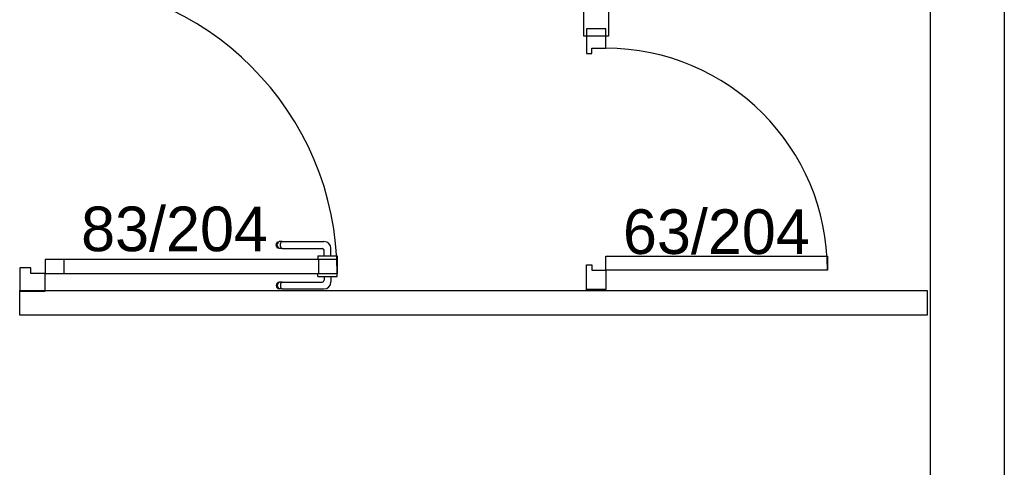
# Model space of a CAD drawing. Header units: millimetres. Extents: x -15 to 127, y -65 to 67.
# Tile 449 of 476: x 114.272 to 114.552, y 29.605 to 29.732. Entities that reach past the tile are written whole.
import ezdxf

# ---------------------------------------------------------------- set-up
doc = ezdxf.new("R2010")
doc.units = ezdxf.units.MM
doc.header["$MEASUREMENT"] = 0
doc.layers.add('Calque 5', color=7, linetype='Continuous')
doc.styles.get("Standard").update_dxf_attribs({"font": 'BKANT.TTF'})

# ---------------------------------------------------------------- blocks, each defined once
blk = doc.blocks.new('PD_31515')
at = {"layer": 'Calque 5', "color": 0}
for p, q in [((46.81848316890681, -37.26673348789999), (46.81848316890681, -37.26672347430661)), ((46.81848316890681, -37.26771482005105), (46.81848316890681, -37.26673348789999)), ((46.82389050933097, -37.26673348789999), (46.82389050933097, -37.26672347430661)), ((46.82389050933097, -37.26771482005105), (46.82389050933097, -37.26673348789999)), ((46.80684393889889, -37.2696176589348), (46.80667005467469, -37.26991883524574)), ((46.80711034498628, -37.26939411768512), (46.80684393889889, -37.2696176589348)), ((46.80712450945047, -37.2696176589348), (46.80696860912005, -37.26991883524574)), ((46.80743714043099, -37.26927517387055), (46.80711034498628, -37.26939411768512)), ((46.80736336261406, -37.26939411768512), (46.80712450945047, -37.2696176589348)), ((46.8076563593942, -37.26927517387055), (46.80743714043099, -37.26927517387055)), ((46.80827203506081, -37.26927517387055), (46.8076563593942, -37.26927517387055)), ((46.80796497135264, -37.2696176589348), (46.80787496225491, -37.26991883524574)), ((46.80810287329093, -37.26939411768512), (46.80796497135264, -37.2696176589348)), ((46.80827203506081, -37.26927517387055), (46.81970001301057, -37.26927517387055)), ((46.81848316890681, -37.26772483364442), (46.81848316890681, -37.26771482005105)), ((46.81848316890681, -37.26772483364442), (46.81864622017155, -37.26772483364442)), ((46.81864622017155, -37.26772483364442), (46.81911570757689, -37.26772483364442)), ((46.81911570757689, -37.26772483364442), (46.81983500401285, -37.26772483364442)), ((46.81983500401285, -37.26772483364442), (46.82071735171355, -37.26772483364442)), ((46.82020069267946, -37.26772483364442), (46.82020069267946, -37.26877449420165)), ((46.82071735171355, -37.26772483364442), (46.82165632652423, -37.26772483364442)), ((46.82165632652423, -37.26772483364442), (46.82253867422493, -37.26772483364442)), ((46.82217298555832, -37.26772483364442), (46.82217298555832, -37.26924474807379)), ((46.82253867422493, -37.26772483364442), (46.82325797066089, -37.26772483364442)), ((46.82325797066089, -37.26772483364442), (46.82372745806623, -37.26772483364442)), ((46.82372745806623, -37.26772483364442), (46.82389050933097, -37.26772483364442)), ((46.82389050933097, -37.26772483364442), (46.82389050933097, -37.26771482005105)), ((46.80667005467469, -37.26991883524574), (46.80660966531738, -37.27026132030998)), ((46.80660966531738, -37.27026132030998), (46.80667005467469, -37.27060380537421)), ((46.80667005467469, -37.27060380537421), (46.80684393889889, -37.27090498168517)), ((46.80684393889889, -37.27090498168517), (46.80711034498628, -37.27112852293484)), ((46.80696860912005, -37.26991883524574), (46.8069144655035, -37.27026132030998)), ((46.8069144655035, -37.27026132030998), (46.80696860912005, -37.27060380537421)), ((46.80696860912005, -37.27060380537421), (46.80712450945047, -37.27090498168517)), ((46.80711034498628, -37.27112852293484), (46.80743714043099, -37.2712474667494)), ((46.80712450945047, -37.27090498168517), (46.80736336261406, -37.27112852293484)), ((46.8076563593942, -37.2712474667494), (46.80743714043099, -37.2712474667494)), ((46.80827203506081, -37.2712474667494), (46.8076563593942, -37.2712474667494)), ((46.80787496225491, -37.26991883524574), (46.80784370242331, -37.27026132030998)), ((46.80784370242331, -37.27026132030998), (46.80787496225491, -37.27060380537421)), ((46.80787496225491, -37.27060380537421), (46.80796497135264, -37.27090498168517)), ((46.80796497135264, -37.27090498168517), (46.80810287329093, -37.27112852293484)), ((46.80827203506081, -37.2712474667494), (46.8201702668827, -37.2712474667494))]:
    blk.add_line(p, q, dxfattribs=at)
for centre, radius in [((46.81970001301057, -37.26877449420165), 0.0005006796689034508), ((46.8201702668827, -37.26924474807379), 0.002002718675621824)]:
    blk.add_arc(centre, radius, 270, 0, dxfattribs=at)
blk = doc.blocks.new('PD_31516')
at = {"layer": 'Calque 5', "color": 0}
for p, q in [((46.80660966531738, -37.25876878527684), (46.80667005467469, -37.2584263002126)), ((46.80667005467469, -37.2584263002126), (46.80684393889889, -37.25812512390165)), ((46.80684393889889, -37.25812512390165), (46.80711034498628, -37.25790158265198)), ((46.8069144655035, -37.25876878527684), (46.80696860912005, -37.2584263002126)), ((46.80696860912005, -37.2584263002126), (46.80712450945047, -37.25812512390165)), ((46.80711034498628, -37.25790158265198), (46.80743714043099, -37.25778263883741)), ((46.80712450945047, -37.25812512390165), (46.80736336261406, -37.25790158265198)), ((46.8076563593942, -37.25778263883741), (46.80743714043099, -37.25778263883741)), ((46.80827203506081, -37.25778263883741), (46.8076563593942, -37.25778263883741)), ((46.80784370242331, -37.25876878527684), (46.8078749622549, -37.2584263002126)), ((46.8078749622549, -37.2584263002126), (46.80796497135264, -37.25812512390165)), ((46.80796497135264, -37.25812512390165), (46.80810287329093, -37.25790158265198)), ((46.80827203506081, -37.25778263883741), (46.8201702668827, -37.25778263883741)), ((46.80667005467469, -37.25911127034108), (46.80660966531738, -37.25876878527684)), ((46.80684393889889, -37.25941244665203), (46.80667005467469, -37.25911127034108)), ((46.80711034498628, -37.2596359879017), (46.80684393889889, -37.25941244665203)), ((46.80696860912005, -37.25911127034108), (46.8069144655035, -37.25876878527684)), ((46.80712450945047, -37.25941244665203), (46.80696860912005, -37.25911127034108)), ((46.80743714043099, -37.25975493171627), (46.80711034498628, -37.2596359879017)), ((46.80736336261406, -37.2596359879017), (46.80712450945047, -37.25941244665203)), ((46.8076563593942, -37.25975493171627), (46.80743714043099, -37.25975493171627)), ((46.80827203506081, -37.25975493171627), (46.8076563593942, -37.25975493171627)), ((46.80787496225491, -37.25911127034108), (46.80784370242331, -37.25876878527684)), ((46.80796497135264, -37.25941244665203), (46.80787496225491, -37.25911127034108)), ((46.80810287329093, -37.2596359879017), (46.80796497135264, -37.25941244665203)), ((46.80827203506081, -37.25975493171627), (46.81970001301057, -37.25975493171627)), ((46.82020069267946, -37.26181671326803), (46.82020069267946, -37.26025561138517)), ((46.82217298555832, -37.26181671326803), (46.82217298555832, -37.25978535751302)), ((46.81848316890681, -37.26181671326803), (46.81864622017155, -37.26181671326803)), ((46.81848316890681, -37.26181671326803), (46.81848316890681, -37.26182672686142)), ((46.81848316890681, -37.26182672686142), (46.81848316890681, -37.26280805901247)), ((46.81848316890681, -37.26280805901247), (46.81848316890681, -37.26281807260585)), ((46.81864622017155, -37.26181671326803), (46.81911570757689, -37.26181671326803)), ((46.81911570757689, -37.26181671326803), (46.81983500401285, -37.26181671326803)), ((46.81983500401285, -37.26181671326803), (46.82071735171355, -37.26181671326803)), ((46.82071735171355, -37.26181671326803), (46.82165632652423, -37.26181671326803)), ((46.82165632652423, -37.26181671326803), (46.82253867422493, -37.26181671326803)), ((46.82253867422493, -37.26181671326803), (46.82325797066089, -37.26181671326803)), ((46.82325797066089, -37.26181671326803), (46.82372745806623, -37.26181671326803)), ((46.82372745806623, -37.26181671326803), (46.82389050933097, -37.26181671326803)), ((46.82389050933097, -37.26181671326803), (46.82389050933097, -37.26182672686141)), ((46.82389050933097, -37.26182672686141), (46.82389050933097, -37.26280805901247)), ((46.82389050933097, -37.26280805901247), (46.82389050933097, -37.26281807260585))]:
    blk.add_line(p, q, dxfattribs=at)
for centre, radius in [((46.8201702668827, -37.25978535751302), 0.002002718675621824), ((46.81970001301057, -37.26025561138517), 0.0005006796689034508)]:
    blk.add_arc(centre, radius, 0, 90, dxfattribs=at)
blk = doc.blocks.new('PD_31514')
at = {"layer": 'Calque 5'}
for name in ['PD_31516', 'PD_31515']:
    blk.add_blockref(name, (0, 0), dxfattribs=at)
blk = doc.blocks.new('PD_31518')
at = {"layer": 'Calque 5', "color": 0}
for p, q in [((46.73371302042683, -37.18530988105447), (46.73371302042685, -37.17651043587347)), ((46.73371302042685, -37.17651043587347), (46.74092280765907, -37.17651043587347)), ((46.74092280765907, -37.18372022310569), (46.74092280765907, -37.17651043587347))]:
    blk.add_line(p, q, dxfattribs=at)
blk.add_lwpolyline([(46.74092280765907, -37.18372022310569), (46.73691737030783, -37.18372022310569), (46.73691737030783, -37.18530988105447), (46.73371302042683, -37.18530988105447), (46.73371302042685, -37.18372022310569)], dxfattribs=at)
blk = doc.blocks.new('PD_31519')
at = {"layer": 'Calque 5', "color": 0}
for points in [[(46.7409860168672, -37.26284120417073), (46.7409860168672, -37.26684664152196), (46.74634085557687, -37.26684664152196), (46.74634085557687, -37.26284120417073), (46.7409860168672, -37.26284120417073)], [(46.81863117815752, -37.26284120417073), (46.81863117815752, -37.26684664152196), (46.8239860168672, -37.26684664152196), (46.8239860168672, -37.26284120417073), (46.81863117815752, -37.26284120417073)]]:
    blk.add_lwpolyline(points, dxfattribs=at)
blk = doc.blocks.new('PD_31517')
at = {"layer": 'Calque 5', "color": 0}
blk.add_line((46.73371302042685, -37.271853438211), (46.74092280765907, -37.271853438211), dxfattribs=at)
for points in [[(46.82403009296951, -37.26684664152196), (46.82403009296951, -37.26284120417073), (46.74092280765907, -37.26284120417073), (46.74092280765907, -37.26684664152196), (46.82403009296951, -37.26684664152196)], [(46.73691737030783, -37.26684664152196), (46.73691737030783, -37.26525698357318), (46.73371302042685, -37.26525698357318), (46.73371302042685, -37.271853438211), (46.74092280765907, -37.271853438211), (46.74092280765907, -37.26684664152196), (46.73691737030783, -37.26684664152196)]]:
    blk.add_lwpolyline(points, dxfattribs=at)
blk.add_arc((46.74092280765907, -37.26684664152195), 0.08299999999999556, 0, 90, dxfattribs=at)
at = {"layer": 'Calque 5'}
for name in ['PD_31518', 'PD_31519']:
    blk.add_blockref(name, (0, 0), dxfattribs=at)
blk = doc.blocks.new('PD_31531')
at = {"layer": 'Calque 5', "color": 0}
for points in [[(46.90026464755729, -37.19739399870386), (46.89476464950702, -37.19739399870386), (46.89476464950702, -37.20439399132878), (46.89626464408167, -37.20439399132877), (46.89626464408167, -37.20289399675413), (46.90026464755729, -37.2028939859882), (46.90026464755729, -37.19739399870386)], [(46.90026463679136, -37.26589396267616), (46.90026463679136, -37.26189396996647), (46.96326462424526, -37.26189396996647), (46.96326462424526, -37.26589396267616), (46.90026463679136, -37.26589396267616)], [(46.90026464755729, -37.27139398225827), (46.89476464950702, -37.27139398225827), (46.89476464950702, -37.26439398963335), (46.89626464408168, -37.26439398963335), (46.89626464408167, -37.265893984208), (46.90026464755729, -37.26589397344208), (46.90026464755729, -37.27139398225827)]]:
    blk.add_lwpolyline(points, dxfattribs=at)
blk.add_arc((46.90026464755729, -37.26589397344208), 0.0629999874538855, 0, 90, dxfattribs=at)
blk = doc.blocks.new('PD_32861')
at = {"layer": 'Calque 5', "color": 0}
for p, q in [((46.81848316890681, -37.26673348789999), (46.81848316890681, -37.26672347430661)), ((46.81848316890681, -37.26771482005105), (46.81848316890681, -37.26673348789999)), ((46.82389050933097, -37.26673348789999), (46.82389050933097, -37.26672347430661)), ((46.82389050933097, -37.26771482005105), (46.82389050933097, -37.26673348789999)), ((46.80684393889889, -37.2696176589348), (46.80667005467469, -37.26991883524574)), ((46.80711034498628, -37.26939411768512), (46.80684393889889, -37.2696176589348)), ((46.80712450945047, -37.2696176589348), (46.80696860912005, -37.26991883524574)), ((46.80743714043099, -37.26927517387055), (46.80711034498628, -37.26939411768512)), ((46.80736336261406, -37.26939411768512), (46.80712450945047, -37.2696176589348)), ((46.8076563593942, -37.26927517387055), (46.80743714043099, -37.26927517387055)), ((46.80827203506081, -37.26927517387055), (46.8076563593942, -37.26927517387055)), ((46.80796497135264, -37.2696176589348), (46.80787496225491, -37.26991883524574)), ((46.80810287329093, -37.26939411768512), (46.80796497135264, -37.2696176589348)), ((46.80827203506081, -37.26927517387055), (46.81970001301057, -37.26927517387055)), ((46.81848316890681, -37.26772483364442), (46.81848316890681, -37.26771482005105)), ((46.81848316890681, -37.26772483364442), (46.81864622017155, -37.26772483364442)), ((46.81864622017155, -37.26772483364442), (46.81911570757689, -37.26772483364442)), ((46.81911570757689, -37.26772483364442), (46.81983500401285, -37.26772483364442)), ((46.81983500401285, -37.26772483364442), (46.82071735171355, -37.26772483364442)), ((46.82020069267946, -37.26772483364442), (46.82020069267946, -37.26877449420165)), ((46.82071735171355, -37.26772483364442), (46.82165632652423, -37.26772483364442)), ((46.82165632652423, -37.26772483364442), (46.82253867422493, -37.26772483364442)), ((46.82217298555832, -37.26772483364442), (46.82217298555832, -37.26924474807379)), ((46.82253867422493, -37.26772483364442), (46.82325797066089, -37.26772483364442)), ((46.82325797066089, -37.26772483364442), (46.82372745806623, -37.26772483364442)), ((46.82372745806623, -37.26772483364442), (46.82389050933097, -37.26772483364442)), ((46.82389050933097, -37.26772483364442), (46.82389050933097, -37.26771482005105)), ((46.80667005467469, -37.26991883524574), (46.80660966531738, -37.27026132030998)), ((46.80660966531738, -37.27026132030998), (46.80667005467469, -37.27060380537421)), ((46.80667005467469, -37.27060380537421), (46.80684393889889, -37.27090498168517)), ((46.80684393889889, -37.27090498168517), (46.80711034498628, -37.27112852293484)), ((46.80696860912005, -37.26991883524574), (46.8069144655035, -37.27026132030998)), ((46.8069144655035, -37.27026132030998), (46.80696860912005, -37.27060380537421)), ((46.80696860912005, -37.27060380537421), (46.80712450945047, -37.27090498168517)), ((46.80711034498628, -37.27112852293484), (46.80743714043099, -37.2712474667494)), ((46.80712450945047, -37.27090498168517), (46.80736336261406, -37.27112852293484)), ((46.8076563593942, -37.2712474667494), (46.80743714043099, -37.2712474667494)), ((46.80827203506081, -37.2712474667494), (46.8076563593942, -37.2712474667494)), ((46.80787496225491, -37.26991883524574), (46.80784370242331, -37.27026132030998)), ((46.80784370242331, -37.27026132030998), (46.80787496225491, -37.27060380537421)), ((46.80787496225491, -37.27060380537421), (46.80796497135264, -37.27090498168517)), ((46.80796497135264, -37.27090498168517), (46.80810287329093, -37.27112852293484)), ((46.80827203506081, -37.2712474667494), (46.8201702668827, -37.2712474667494))]:
    blk.add_line(p, q, dxfattribs=at)
for centre, radius in [((46.81970001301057, -37.26877449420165), 0.0005006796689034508), ((46.8201702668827, -37.26924474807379), 0.002002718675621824)]:
    blk.add_arc(centre, radius, 270, 0, dxfattribs=at)
blk = doc.blocks.new('PD_32862')
at = {"layer": 'Calque 5', "color": 0}
for p, q in [((46.80660966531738, -37.25876878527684), (46.80667005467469, -37.2584263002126)), ((46.80667005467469, -37.2584263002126), (46.80684393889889, -37.25812512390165)), ((46.80684393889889, -37.25812512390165), (46.80711034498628, -37.25790158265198)), ((46.8069144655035, -37.25876878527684), (46.80696860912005, -37.2584263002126)), ((46.80696860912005, -37.2584263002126), (46.80712450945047, -37.25812512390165)), ((46.80711034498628, -37.25790158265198), (46.80743714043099, -37.25778263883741)), ((46.80712450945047, -37.25812512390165), (46.80736336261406, -37.25790158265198)), ((46.8076563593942, -37.25778263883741), (46.80743714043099, -37.25778263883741)), ((46.80827203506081, -37.25778263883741), (46.8076563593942, -37.25778263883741)), ((46.80784370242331, -37.25876878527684), (46.8078749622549, -37.2584263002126)), ((46.8078749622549, -37.2584263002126), (46.80796497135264, -37.25812512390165)), ((46.80796497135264, -37.25812512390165), (46.80810287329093, -37.25790158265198)), ((46.80827203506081, -37.25778263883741), (46.8201702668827, -37.25778263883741)), ((46.80667005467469, -37.25911127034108), (46.80660966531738, -37.25876878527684)), ((46.80684393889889, -37.25941244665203), (46.80667005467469, -37.25911127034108)), ((46.80711034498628, -37.2596359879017), (46.80684393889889, -37.25941244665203)), ((46.80696860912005, -37.25911127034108), (46.8069144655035, -37.25876878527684)), ((46.80712450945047, -37.25941244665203), (46.80696860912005, -37.25911127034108)), ((46.80743714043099, -37.25975493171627), (46.80711034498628, -37.2596359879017)), ((46.80736336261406, -37.2596359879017), (46.80712450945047, -37.25941244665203)), ((46.8076563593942, -37.25975493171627), (46.80743714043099, -37.25975493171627)), ((46.80827203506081, -37.25975493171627), (46.8076563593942, -37.25975493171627)), ((46.80787496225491, -37.25911127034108), (46.80784370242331, -37.25876878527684)), ((46.80796497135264, -37.25941244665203), (46.80787496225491, -37.25911127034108)), ((46.80810287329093, -37.2596359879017), (46.80796497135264, -37.25941244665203)), ((46.80827203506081, -37.25975493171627), (46.81970001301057, -37.25975493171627)), ((46.82020069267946, -37.26181671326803), (46.82020069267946, -37.26025561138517)), ((46.82217298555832, -37.26181671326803), (46.82217298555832, -37.25978535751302)), ((46.81848316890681, -37.26181671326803), (46.81864622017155, -37.26181671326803)), ((46.81848316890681, -37.26181671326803), (46.81848316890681, -37.26182672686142)), ((46.81848316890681, -37.26182672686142), (46.81848316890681, -37.26280805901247)), ((46.81848316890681, -37.26280805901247), (46.81848316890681, -37.26281807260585)), ((46.81864622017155, -37.26181671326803), (46.81911570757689, -37.26181671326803)), ((46.81911570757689, -37.26181671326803), (46.81983500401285, -37.26181671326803)), ((46.81983500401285, -37.26181671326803), (46.82071735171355, -37.26181671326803)), ((46.82071735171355, -37.26181671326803), (46.82165632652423, -37.26181671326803)), ((46.82165632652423, -37.26181671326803), (46.82253867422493, -37.26181671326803)), ((46.82253867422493, -37.26181671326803), (46.82325797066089, -37.26181671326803)), ((46.82325797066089, -37.26181671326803), (46.82372745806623, -37.26181671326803)), ((46.82372745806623, -37.26181671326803), (46.82389050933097, -37.26181671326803)), ((46.82389050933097, -37.26181671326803), (46.82389050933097, -37.26182672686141)), ((46.82389050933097, -37.26182672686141), (46.82389050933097, -37.26280805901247)), ((46.82389050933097, -37.26280805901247), (46.82389050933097, -37.26281807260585))]:
    blk.add_line(p, q, dxfattribs=at)
for centre, radius in [((46.8201702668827, -37.25978535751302), 0.002002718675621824), ((46.81970001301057, -37.26025561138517), 0.0005006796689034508)]:
    blk.add_arc(centre, radius, 0, 90, dxfattribs=at)
blk = doc.blocks.new('PD_32860')
at = {"layer": 'Calque 5'}
for name in ['PD_32862', 'PD_32861']:
    blk.add_blockref(name, (0, 0), dxfattribs=at)
blk = doc.blocks.new('PD_32864')
at = {"layer": 'Calque 5', "color": 0}
for p, q in [((46.73371302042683, -37.18530988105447), (46.73371302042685, -37.17651043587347)), ((46.73371302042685, -37.17651043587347), (46.74092280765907, -37.17651043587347)), ((46.74092280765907, -37.18372022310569), (46.74092280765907, -37.17651043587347))]:
    blk.add_line(p, q, dxfattribs=at)
blk.add_lwpolyline([(46.74092280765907, -37.18372022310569), (46.73691737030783, -37.18372022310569), (46.73691737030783, -37.18530988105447), (46.73371302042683, -37.18530988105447), (46.73371302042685, -37.18372022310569)], dxfattribs=at)
blk = doc.blocks.new('PD_32865')
at = {"layer": 'Calque 5', "color": 0}
for points in [[(46.7409860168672, -37.26284120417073), (46.7409860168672, -37.26684664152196), (46.74634085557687, -37.26684664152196), (46.74634085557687, -37.26284120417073), (46.7409860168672, -37.26284120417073)], [(46.81863117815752, -37.26284120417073), (46.81863117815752, -37.26684664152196), (46.8239860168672, -37.26684664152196), (46.8239860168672, -37.26284120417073), (46.81863117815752, -37.26284120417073)]]:
    blk.add_lwpolyline(points, dxfattribs=at)
blk = doc.blocks.new('PD_32863')
at = {"layer": 'Calque 5', "color": 0}
blk.add_line((46.73371302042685, -37.271853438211), (46.74092280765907, -37.271853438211), dxfattribs=at)
for points in [[(46.82403009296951, -37.26684664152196), (46.82403009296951, -37.26284120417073), (46.74092280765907, -37.26284120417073), (46.74092280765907, -37.26684664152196), (46.82403009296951, -37.26684664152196)], [(46.73691737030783, -37.26684664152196), (46.73691737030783, -37.26525698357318), (46.73371302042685, -37.26525698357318), (46.73371302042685, -37.271853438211), (46.74092280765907, -37.271853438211), (46.74092280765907, -37.26684664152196), (46.73691737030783, -37.26684664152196)]]:
    blk.add_lwpolyline(points, dxfattribs=at)
blk.add_arc((46.74092280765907, -37.26684664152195), 0.08299999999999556, 0, 90, dxfattribs=at)
at = {"layer": 'Calque 5'}
for name in ['PD_32864', 'PD_32865']:
    blk.add_blockref(name, (0, 0), dxfattribs=at)
blk = doc.blocks.new('PD_32877')
at = {"layer": 'Calque 5', "color": 0}
for points in [[(46.90026464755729, -37.19739399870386), (46.89476464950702, -37.19739399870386), (46.89476464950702, -37.20439399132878), (46.89626464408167, -37.20439399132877), (46.89626464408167, -37.20289399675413), (46.90026464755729, -37.2028939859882), (46.90026464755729, -37.19739399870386)], [(46.90026463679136, -37.26589396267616), (46.90026463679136, -37.26189396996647), (46.96326462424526, -37.26189396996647), (46.96326462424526, -37.26589396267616), (46.90026463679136, -37.26589396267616)], [(46.90026464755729, -37.27139398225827), (46.89476464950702, -37.27139398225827), (46.89476464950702, -37.26439398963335), (46.89626464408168, -37.26439398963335), (46.89626464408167, -37.265893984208), (46.90026464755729, -37.26589397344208), (46.90026464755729, -37.27139398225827)]]:
    blk.add_lwpolyline(points, dxfattribs=at)
blk.add_arc((46.90026464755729, -37.26589397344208), 0.0629999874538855, 0, 90, dxfattribs=at)

msp = doc.modelspace()

# ---------------------------------------------------------------- linework, layer by layer
at = {"layer": 'Calque 5', "color": 0}
for points in [[(114.5143514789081, 29.21637763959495), (114.5166260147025, 29.23009429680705), (114.5308720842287, 29.23009429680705), (114.5308720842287, 29.87495584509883), (114.5518720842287, 29.87495584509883), (114.5518720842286, 28.9930805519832), (114.5379561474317, 28.99077297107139), (114.5310592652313, 28.99079007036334), (114.5308720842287, 28.99114448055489), (114.5308720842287, 29.20996903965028), (114.5143673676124, 29.20996903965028), (114.5143514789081, 29.21637763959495)], [(114.5143514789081, 29.21637763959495), (114.5166260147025, 29.23009429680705), (114.5308720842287, 29.23009429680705), (114.5308720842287, 29.87495584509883), (114.5518720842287, 29.87495584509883), (114.5518720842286, 28.9930805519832), (114.5379561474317, 28.99077297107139), (114.5310592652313, 28.99079007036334), (114.5308720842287, 28.99114448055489), (114.5308720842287, 29.20996903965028), (114.5143673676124, 29.20996903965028), (114.5143514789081, 29.21637763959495)], [(114.4326342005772, 29.85498120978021), (114.442865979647, 29.85498120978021), (114.4426877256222, 29.83466336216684), (114.5296769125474, 29.83466336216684), (114.5296769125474, 29.82462767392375), (114.4394559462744, 29.82462767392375), (114.43937145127, 29.72738790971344), (114.4323714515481, 29.72738790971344), (114.4326342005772, 29.85498120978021)], [(114.4326342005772, 29.85498120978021), (114.442865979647, 29.85498120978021), (114.4426877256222, 29.83466336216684), (114.5296769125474, 29.83466336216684), (114.5296769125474, 29.82462767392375), (114.4394559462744, 29.82462767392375), (114.43937145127, 29.72738790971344), (114.4323714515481, 29.72738790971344), (114.4326342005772, 29.85498120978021)], [(114.2720698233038, 29.65510371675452), (114.5299050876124, 29.65510371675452), (114.5299050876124, 29.64810371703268), (114.2720698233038, 29.64810371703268), (114.2720698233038, 29.65510371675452)], [(114.2720698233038, 29.65510371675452), (114.5299050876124, 29.65510371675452), (114.5299050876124, 29.64810371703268), (114.2720698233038, 29.64810371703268), (114.2720698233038, 29.65510371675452)]]:
    msp.add_lwpolyline(points, dxfattribs=at)
msp.add_point((114.4331214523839, 29.65538792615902), dxfattribs=at)
msp.add_point((114.4331214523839, 29.65538792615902), dxfattribs=at)

# ---------------------------------------------------------------- block references
at = {"layer": 'Calque 5'}
for name in ['PD_31517', 'PD_32863', 'PD_31531', 'PD_32877', 'PD_31514', 'PD_32860']:
    msp.add_blockref(name, (67.5383568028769, 66.9267819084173), dxfattribs=at)

# ---------------------------------------------------------------- texts
at = {"layer": 'Calque 5', "color": 0, "char_height": 0.01267795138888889, "width": 0.05291666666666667, "attachment_point": 1}
for s, insert in [('{\\fArial|b0|i0|c0|p34;\\W0.98;83/204}', (114.2895263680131, 29.67894392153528)), ('{\\fArial|b0|i0|c0|p34;\\W0.98;83/204}', (114.2895263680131, 29.67894392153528)), ('{\\fArial|b0|i0|c0|p34;\\W0.98;63/204}', (114.4435024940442, 29.67815570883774)), ('{\\fArial|b0|i0|c0|p34;\\W0.98;63/204}', (114.4435024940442, 29.67815570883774))]:
    msp.add_mtext(s, dxfattribs=dict(at, insert=insert))

doc.saveas('drawing.dxf')
